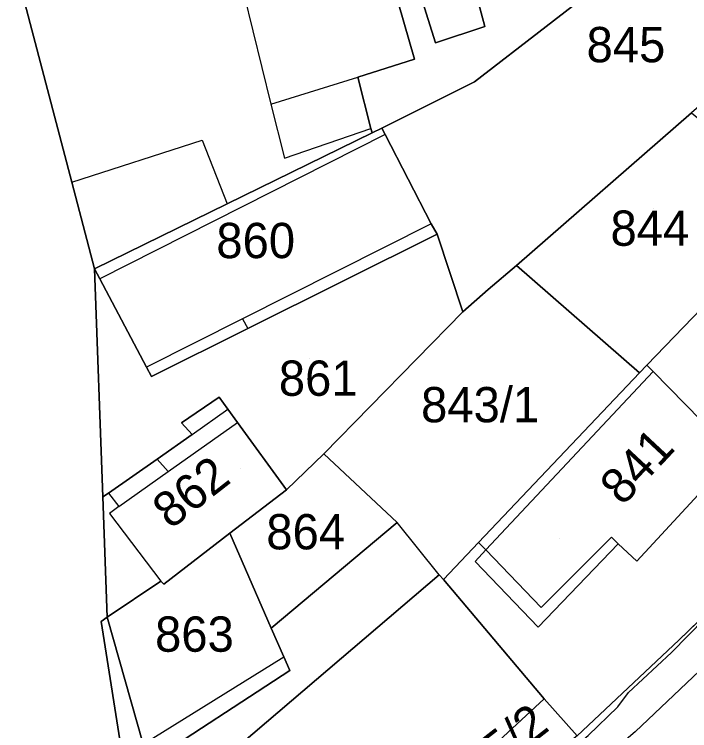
# Model space of a CAD drawing. Extents: x -263943 to -261149, y -1236934 to -1230686.
# Drawn here: x -262586.61 to -262548.34, y -1235291.16 to -1235250.57 of the extents above; entities that cross this region are included whole.
import ezdxf

# ---------------------------------------------------------------- set-up
doc = ezdxf.new("R2010")
doc.units = 0
for name, color, linetype in [('body_kn', 7, 'Continuous'), ('kladpar_druhypozemkov', 7, 'Continuous'), ('kladpar_hranice', 7, 'Continuous'), ('kladpar_parcelnecisla', 7, 'Continuous'), ('kladpar_plochy', 7, 'Continuous'), ('zappar_hrandruhpozemk', 7, 'Continuous')]:
    doc.layers.add(name, color=color, linetype=linetype)

msp = doc.modelspace()

# ---------------------------------------------------------------- linework, layer by layer
at = {"layer": 'body_kn'}
for p, q in [((-262559.95, -1235251.26), (-262559.95, -1235251.26)), ((-262562.74, -1235252.19), (-262562.74, -1235252.19)), ((-262563.93, -1235253.12), (-262563.93, -1235253.12)), ((-262567.15, -1235254.14), (-262567.15, -1235254.14)), ((-262560.54, -1235254.39), (-262560.54, -1235254.39)), ((-262572.07, -1235255.67), (-262572.07, -1235255.67)), ((-262572.07, -1235255.67), (-262572.07, -1235255.67)), ((-262566.4, -1235257.05), (-262566.4, -1235257.05)), ((-262565.79, -1235257.02), (-262565.79, -1235257.02)), ((-262566.34, -1235257.29), (-262566.34, -1235257.29)), ((-262565.6, -1235257.39), (-262565.6, -1235257.39)), ((-262565.6, -1235257.39), (-262565.6, -1235257.39)), ((-262575.96, -1235257.71), (-262575.96, -1235257.71)), ((-262571.3, -1235258.72), (-262571.3, -1235258.72)), ((-262583.34, -1235260.09), (-262583.34, -1235260.09)), ((-262583.34, -1235260.09), (-262583.34, -1235260.09)), ((-262574.54, -1235261.31), (-262574.54, -1235261.31)), ((-262562.99, -1235262.44), (-262562.99, -1235262.44)), ((-262562.99, -1235262.44), (-262562.99, -1235262.44)), ((-262562.65, -1235263.03), (-262562.65, -1235263.03)), ((-262582.06, -1235265), (-262582.06, -1235265)), ((-262558.15, -1235264.8), (-262558.15, -1235264.8)), ((-262581.76, -1235265.57), (-262581.76, -1235265.57)), ((-262559.76, -1235266.16), (-262559.76, -1235266.16)), ((-262561.2, -1235267.43), (-262561.2, -1235267.43)), ((-262573.67, -1235267.82), (-262573.67, -1235267.82)), ((-262573.67, -1235267.82), (-262573.67, -1235267.82)), ((-262573.38, -1235268.37), (-262573.38, -1235268.37)), ((-262579.11, -1235270.56), (-262579.11, -1235270.56)), ((-262550.77, -1235270.45), (-262550.77, -1235270.45)), ((-262550.42, -1235270.81), (-262550.42, -1235270.81)), ((-262550.42, -1235270.81), (-262550.42, -1235270.81)), ((-262578.83, -1235271.09), (-262578.83, -1235271.09)), ((-262551.19, -1235270.89), (-262551.19, -1235270.89)), ((-262551.19, -1235270.89), (-262551.19, -1235270.89)), ((-262575.01, -1235272.27), (-262575.01, -1235272.27)), ((-262574.51, -1235272.95), (-262574.51, -1235272.95)), ((-262574.51, -1235272.95), (-262574.51, -1235272.95)), ((-262577.13, -1235273.72), (-262577.13, -1235273.72)), ((-262573.97, -1235273.7), (-262573.97, -1235273.7)), ((-262576.53, -1235274.39), (-262576.53, -1235274.39)), ((-262576.53, -1235274.39), (-262576.53, -1235274.39)), ((-262569.07, -1235275.48), (-262569.07, -1235275.48)), ((-262569.07, -1235275.48), (-262569.07, -1235275.48)), ((-262578.51, -1235275.77), (-262578.51, -1235275.77)), ((-262578.51, -1235275.77), (-262578.51, -1235275.77)), ((-262577.89, -1235276.48), (-262577.89, -1235276.48)), ((-262581.28, -1235277.7), (-262581.28, -1235277.7)), ((-262581.28, -1235277.7), (-262581.28, -1235277.7)), ((-262571.19, -1235277.52), (-262571.19, -1235277.52)), ((-262581.6, -1235277.92), (-262581.6, -1235277.92)), ((-262580.68, -1235278.46), (-262580.68, -1235278.46)), ((-262580.68, -1235278.46), (-262580.68, -1235278.46)), ((-262581.22, -1235278.85), (-262581.22, -1235278.85)), ((-262564.91, -1235279.37), (-262564.91, -1235279.37)), ((-262574.4, -1235279.98), (-262574.4, -1235279.98)), ((-262574.4, -1235279.98), (-262574.4, -1235279.98)), ((-262560.3, -1235280.5), (-262560.3, -1235280.5)), ((-262560.3, -1235280.5), (-262560.3, -1235280.5)), ((-262552.78, -1235280.2), (-262552.78, -1235280.2)), ((-262552.39, -1235280.57), (-262552.39, -1235280.57)), ((-262559.89, -1235280.92), (-262559.89, -1235280.92)), ((-262560.5, -1235281.57), (-262560.5, -1235281.57)), ((-262551.34, -1235281.55), (-262551.34, -1235281.55)), ((-262562.53, -1235282.33), (-262562.53, -1235282.33)), ((-262562.53, -1235282.33), (-262562.53, -1235282.33)), ((-262562.3, -1235282.6), (-262562.3, -1235282.6)), ((-262578.3, -1235282.69), (-262578.3, -1235282.69)), ((-262578.13, -1235282.86), (-262578.13, -1235282.86)), ((-262556.76, -1235284.19), (-262556.76, -1235284.19)), ((-262556.76, -1235284.19), (-262556.76, -1235284.19)), ((-262581.69, -1235284.98), (-262581.69, -1235284.98)), ((-262581.35, -1235284.73), (-262581.35, -1235284.73)), ((-262572.05, -1235285.36), (-262572.05, -1235285.36)), ((-262556.93, -1235285.29), (-262556.93, -1235285.29)), ((-262548.96, -1235286.04), (-262548.96, -1235286.04)), ((-262548.96, -1235286.04), (-262548.96, -1235286.04)), ((-262571.34, -1235286.97), (-262571.34, -1235286.97)), ((-262549.37, -1235286.74), (-262549.37, -1235286.74)), ((-262571, -1235287.76), (-262571, -1235287.76)), ((-262571, -1235287.76), (-262571, -1235287.76)), ((-262551.8, -1235289), (-262551.8, -1235289)), ((-262556.58, -1235289.35), (-262556.58, -1235289.35)), ((-262552.41, -1235289.82), (-262552.41, -1235289.82))]:
    msp.add_line(p, q, dxfattribs=at)
at = {"layer": 'kladpar_druhypozemkov'}
for p, q in [((-262551.71, -1235251.19), (-262551.71, -1235251.19)), ((-262550.4, -1235261.59), (-262550.4, -1235261.59)), ((-262572.7, -1235262.49), (-262572.7, -1235262.49)), ((-262569.9, -1235270.09), (-262569.9, -1235270.09)), ((-262560.1, -1235271.39), (-262560.1, -1235271.39)), ((-262573.8, -1235276.29), (-262573.8, -1235276.29)), ((-262569.82, -1235279.28), (-262569.82, -1235279.28)), ((-262555.7, -1235280.29), (-262555.7, -1235280.29)), ((-262576.2, -1235284.39), (-262576.2, -1235284.39))]:
    msp.add_line(p, q, dxfattribs=at)
at = {"layer": 'kladpar_hranice'}
for points in [[(-262603.26, -1235182.54), (-262604.36, -1235185.42), (-262605.29, -1235189.07), (-262605.13, -1235192.08), (-262603.16, -1235197.7), (-262602.88, -1235199.4), (-262602.4, -1235202.36), (-262601.89, -1235204.9), (-262601.37, -1235206.51), (-262597.55, -1235216.24), (-262595.51, -1235221.32), (-262592.53, -1235228.86), (-262591.17, -1235232.07), (-262590.75, -1235235.04), (-262590.58, -1235235.63), (-262589.21, -1235240.11), (-262588.96, -1235240.79), (-262586.41, -1235248.41), (-262583.34, -1235260.09), (-262582.06, -1235265), (-262581.6, -1235277.92), (-262581.35, -1235284.73), (-262581.69, -1235284.98), (-262580.4, -1235293.11)], [(-262554.72, -1235291.46), (-262548.96, -1235286.04), (-262543.72, -1235280.97), (-262541.76, -1235279.08), (-262539.23, -1235276.39), (-262532.12, -1235268.83), (-262531.86, -1235268.57), (-262526.62, -1235262.3), (-262523.15, -1235257.56), (-262519.43, -1235250.95), (-262515.62, -1235244.76), (-262512.74, -1235240.19), (-262497.62, -1235217.82)], [(-262533.52, -1235235.64), (-262540.63, -1235240.82), (-262552.41, -1235248.11), (-262560.54, -1235254.39), (-262565.79, -1235257.02), (-262566.34, -1235257.29), (-262566.4, -1235257.05), (-262567.15, -1235254.14), (-262563.93, -1235253.12), (-262565.46, -1235247.79), (-262564.19, -1235247.54), (-262562.74, -1235252.19), (-262559.95, -1235251.26), (-262562.42, -1235242.03), (-262540.05, -1235235.06), (-262536.15, -1235233.27), (-262533.86, -1235235.05), (-262533.52, -1235235.64)], [(-262531.48, -1235239.7), (-262538.67, -1235247.16), (-262542.74, -1235251.4), (-262543.08, -1235251.74), (-262547.4, -1235255.43), (-262548.24, -1235256.15), (-262558.15, -1235264.8), (-262559.76, -1235266.16), (-262561.2, -1235267.43), (-262562.65, -1235263.03), (-262562.99, -1235262.44), (-262565.6, -1235257.39), (-262565.79, -1235257.02), (-262560.54, -1235254.39), (-262552.41, -1235248.11), (-262540.63, -1235240.82), (-262533.52, -1235235.64), (-262531.48, -1235239.7)], [(-262562.42, -1235242.03), (-262559.95, -1235251.26), (-262562.74, -1235252.19), (-262564.19, -1235247.54), (-262565.46, -1235247.79), (-262563.93, -1235253.12), (-262567.15, -1235254.14), (-262566.4, -1235257.05), (-262566.34, -1235257.29), (-262574.54, -1235261.31), (-262582.06, -1235265), (-262583.34, -1235260.09), (-262586.41, -1235248.41), (-262574.62, -1235245.26), (-262571.35, -1235244.4), (-262566.57, -1235243.14), (-262562.42, -1235242.03)], [(-262551.19, -1235270.89), (-262558.15, -1235264.8), (-262548.24, -1235256.15), (-262541.96, -1235261.31), (-262550.77, -1235270.45), (-262551.19, -1235270.89)], [(-262565.6, -1235257.39), (-262562.99, -1235262.44), (-262562.65, -1235263.03), (-262573.38, -1235268.37), (-262578.83, -1235271.09), (-262579.11, -1235270.56), (-262581.76, -1235265.57), (-262582.06, -1235265), (-262574.54, -1235261.31), (-262566.34, -1235257.29), (-262565.79, -1235257.02), (-262565.6, -1235257.39)], [(-262548.96, -1235286.04), (-262554.72, -1235291.46), (-262556.58, -1235289.35), (-262562.3, -1235282.6), (-262560.3, -1235280.5), (-262551.19, -1235270.89), (-262550.77, -1235270.45), (-262541.96, -1235261.31), (-262532.12, -1235268.83), (-262539.23, -1235276.39), (-262541.76, -1235279.08), (-262543.72, -1235280.97), (-262548.96, -1235286.04)], [(-262569.07, -1235275.48), (-262571.19, -1235277.52), (-262573.97, -1235273.7), (-262574.51, -1235272.95), (-262575.01, -1235272.27), (-262577.13, -1235273.72), (-262576.53, -1235274.39), (-262578.51, -1235275.77), (-262581.28, -1235277.7), (-262581.6, -1235277.92), (-262582.06, -1235265), (-262581.76, -1235265.57), (-262579.11, -1235270.56), (-262578.83, -1235271.09), (-262573.38, -1235268.37), (-262562.65, -1235263.03), (-262561.2, -1235267.43), (-262569.07, -1235275.48)], [(-262560.3, -1235280.5), (-262562.3, -1235282.6), (-262562.53, -1235282.33), (-262578.62, -1235296.07), (-262579.21, -1235293.11), (-262571, -1235287.76), (-262571.34, -1235286.97), (-262572.05, -1235285.36), (-262564.91, -1235279.37), (-262569.07, -1235275.48), (-262561.2, -1235267.43), (-262559.76, -1235266.16), (-262558.15, -1235264.8), (-262551.19, -1235270.89), (-262560.3, -1235280.5)], [(-262574.51, -1235272.95), (-262573.97, -1235273.7), (-262571.19, -1235277.52), (-262574.4, -1235279.98), (-262578.13, -1235282.86), (-262578.3, -1235282.69), (-262581.35, -1235284.73), (-262581.6, -1235277.92), (-262581.28, -1235277.7), (-262578.51, -1235275.77), (-262576.53, -1235274.39), (-262577.13, -1235273.72), (-262575.01, -1235272.27), (-262574.51, -1235272.95)], [(-262574.4, -1235279.98), (-262571.19, -1235277.52), (-262569.07, -1235275.48), (-262564.91, -1235279.37), (-262572.05, -1235285.36), (-262574.4, -1235279.98)], [(-262571, -1235287.76), (-262579.21, -1235293.11), (-262579.3, -1235291.92), (-262581.35, -1235284.73), (-262578.3, -1235282.69), (-262578.13, -1235282.86), (-262574.4, -1235279.98), (-262572.05, -1235285.36), (-262571.34, -1235286.97), (-262571, -1235287.76)], [(-262575.63, -1235306.99), (-262578.62, -1235296.07), (-262562.53, -1235282.33), (-262562.3, -1235282.6), (-262556.58, -1235289.35), (-262575.63, -1235306.99)], [(-262580.4, -1235293.11), (-262581.69, -1235284.98), (-262581.35, -1235284.73), (-262579.3, -1235291.92), (-262579.21, -1235293.11), (-262578.62, -1235296.07), (-262575.63, -1235306.99), (-262556.58, -1235289.35), (-262554.72, -1235291.46), (-262574.76, -1235307.11), (-262576.13, -1235308.18), (-262576.85, -1235305.64), (-262580.4, -1235293.11)]]:
    msp.add_lwpolyline(points, dxfattribs=at)
at = {"layer": 'kladpar_plochy'}
for p, q in [((-262548.96, -1235286.04), (-262543.72, -1235280.97)), ((-262554.72, -1235291.46), (-262548.96, -1235286.04))]:
    msp.add_line(p, q, dxfattribs=at)
msp.add_lwpolyline([(-262603.26, -1235182.54), (-262604.36, -1235185.42), (-262605.29, -1235189.07), (-262605.13, -1235192.08), (-262603.16, -1235197.7), (-262602.88, -1235199.4), (-262602.4, -1235202.36), (-262601.89, -1235204.9), (-262601.37, -1235206.51), (-262597.55, -1235216.24), (-262595.51, -1235221.32), (-262592.53, -1235228.86), (-262591.17, -1235232.07), (-262590.75, -1235235.04), (-262590.58, -1235235.63), (-262589.21, -1235240.11), (-262588.96, -1235240.79), (-262586.41, -1235248.41), (-262583.34, -1235260.09), (-262582.06, -1235265), (-262581.6, -1235277.92), (-262581.35, -1235284.73), (-262581.69, -1235284.98), (-262580.4, -1235293.11)], dxfattribs=at)
for points in [[(-262533.52, -1235235.64), (-262540.63, -1235240.82), (-262552.41, -1235248.11), (-262560.54, -1235254.39), (-262565.79, -1235257.02), (-262566.34, -1235257.29), (-262566.4, -1235257.05), (-262567.15, -1235254.14), (-262563.93, -1235253.12), (-262565.46, -1235247.79), (-262564.19, -1235247.54), (-262562.74, -1235252.19), (-262559.95, -1235251.26), (-262562.42, -1235242.03), (-262540.05, -1235235.06), (-262536.15, -1235233.27), (-262533.86, -1235235.05)], [(-262531.48, -1235239.7), (-262538.67, -1235247.16), (-262542.74, -1235251.4), (-262543.08, -1235251.74), (-262547.4, -1235255.43), (-262548.24, -1235256.15), (-262558.15, -1235264.8), (-262559.76, -1235266.16), (-262561.2, -1235267.43), (-262562.65, -1235263.03), (-262562.99, -1235262.44), (-262565.6, -1235257.39), (-262565.79, -1235257.02), (-262560.54, -1235254.39), (-262552.41, -1235248.11), (-262540.63, -1235240.82), (-262533.52, -1235235.64)], [(-262562.42, -1235242.03), (-262559.95, -1235251.26), (-262562.74, -1235252.19), (-262564.19, -1235247.54), (-262565.46, -1235247.79), (-262563.93, -1235253.12), (-262567.15, -1235254.14), (-262566.4, -1235257.05), (-262566.34, -1235257.29), (-262574.54, -1235261.31), (-262582.06, -1235265), (-262583.34, -1235260.09), (-262586.41, -1235248.41), (-262574.62, -1235245.26), (-262571.35, -1235244.4), (-262566.57, -1235243.14)], [(-262551.19, -1235270.89), (-262558.15, -1235264.8), (-262548.24, -1235256.15), (-262541.96, -1235261.31), (-262550.77, -1235270.45)], [(-262565.6, -1235257.39), (-262562.99, -1235262.44), (-262562.65, -1235263.03), (-262573.38, -1235268.37), (-262578.83, -1235271.09), (-262579.11, -1235270.56), (-262581.76, -1235265.57), (-262582.06, -1235265), (-262574.54, -1235261.31), (-262566.34, -1235257.29), (-262565.79, -1235257.02)], [(-262548.96, -1235286.04), (-262554.72, -1235291.46), (-262556.58, -1235289.35), (-262562.3, -1235282.6), (-262560.3, -1235280.5), (-262551.19, -1235270.89), (-262550.77, -1235270.45), (-262541.96, -1235261.31), (-262532.12, -1235268.83), (-262539.23, -1235276.39), (-262541.76, -1235279.08), (-262543.72, -1235280.97)], [(-262569.07, -1235275.48), (-262571.19, -1235277.52), (-262573.97, -1235273.7), (-262574.51, -1235272.95), (-262575.01, -1235272.27), (-262577.13, -1235273.72), (-262576.53, -1235274.39), (-262578.51, -1235275.77), (-262581.28, -1235277.7), (-262581.6, -1235277.92), (-262582.06, -1235265), (-262581.76, -1235265.57), (-262579.11, -1235270.56), (-262578.83, -1235271.09), (-262573.38, -1235268.37), (-262562.65, -1235263.03), (-262561.2, -1235267.43)], [(-262560.3, -1235280.5), (-262562.3, -1235282.6), (-262562.53, -1235282.33), (-262578.62, -1235296.07), (-262579.21, -1235293.11), (-262571, -1235287.76), (-262571.34, -1235286.97), (-262572.05, -1235285.36), (-262564.91, -1235279.37), (-262569.07, -1235275.48), (-262561.2, -1235267.43), (-262559.76, -1235266.16), (-262558.15, -1235264.8), (-262551.19, -1235270.89)], [(-262574.51, -1235272.95), (-262573.97, -1235273.7), (-262571.19, -1235277.52), (-262574.4, -1235279.98), (-262578.13, -1235282.86), (-262578.3, -1235282.69), (-262581.35, -1235284.73), (-262581.6, -1235277.92), (-262581.28, -1235277.7), (-262578.51, -1235275.77), (-262576.53, -1235274.39), (-262577.13, -1235273.72), (-262575.01, -1235272.27)], [(-262574.4, -1235279.98), (-262571.19, -1235277.52), (-262569.07, -1235275.48), (-262564.91, -1235279.37), (-262572.05, -1235285.36)], [(-262571, -1235287.76), (-262579.21, -1235293.11), (-262579.3, -1235291.92), (-262581.35, -1235284.73), (-262578.3, -1235282.69), (-262578.13, -1235282.86), (-262574.4, -1235279.98), (-262572.05, -1235285.36), (-262571.34, -1235286.97)], [(-262575.63, -1235306.99), (-262578.62, -1235296.07), (-262562.53, -1235282.33), (-262562.3, -1235282.6), (-262556.58, -1235289.35)], [(-262580.4, -1235293.11), (-262581.69, -1235284.98), (-262581.35, -1235284.73), (-262579.3, -1235291.92), (-262579.21, -1235293.11), (-262578.62, -1235296.07), (-262575.63, -1235306.99), (-262556.58, -1235289.35), (-262554.72, -1235291.46), (-262574.76, -1235307.11), (-262576.13, -1235308.18), (-262576.85, -1235305.64)]]:
    msp.add_lwpolyline(points, close=True, dxfattribs=at)
at = {"layer": 'zappar_hrandruhpozemk'}
for p, q in [((-262565.6, -1235257.39), (-262581.76, -1235265.57)), ((-262583.34, -1235260.09), (-262575.96, -1235257.71)), ((-262575.96, -1235257.71), (-262574.54, -1235261.31)), ((-262573.67, -1235267.82), (-262573.38, -1235268.37)), ((-262550.42, -1235270.81), (-262559.89, -1235280.92)), ((-262576.53, -1235274.39), (-262574.51, -1235272.95)), ((-262578.51, -1235275.77), (-262577.89, -1235276.48)), ((-262581.22, -1235278.85), (-262578.3, -1235282.69)), ((-262562.53, -1235282.33), (-262564.91, -1235279.37)), ((-262560.3, -1235280.5), (-262559.89, -1235280.92)), ((-262559.89, -1235280.92), (-262556.76, -1235284.19)), ((-262579.3, -1235291.92), (-262571.34, -1235286.97))]:
    msp.add_line(p, q, dxfattribs=at)
for points in [[(-262574.62, -1235245.26), (-262572.07, -1235255.67), (-262567.15, -1235254.14)], [(-262572.07, -1235255.67), (-262571.3, -1235258.72), (-262566.4, -1235257.05)], [(-262562.99, -1235262.44), (-262573.67, -1235267.82), (-262579.11, -1235270.56)], [(-262547.69, -1235273.58), (-262550.42, -1235270.81), (-262550.77, -1235270.45)], [(-262551.34, -1235281.55), (-262545.76, -1235275.53), (-262547.69, -1235273.58)], [(-262580.68, -1235278.46), (-262577.89, -1235276.48), (-262573.97, -1235273.7)], [(-262581.28, -1235277.7), (-262580.68, -1235278.46), (-262581.22, -1235278.85)], [(-262559.89, -1235280.92), (-262560.5, -1235281.57), (-262556.93, -1235285.29), (-262552.39, -1235280.57)], [(-262556.76, -1235284.19), (-262552.78, -1235280.2), (-262552.39, -1235280.57), (-262551.34, -1235281.55)], [(-262559.79, -1235296.14), (-262557.11, -1235293.99), (-262554.1, -1235291.43), (-262552.41, -1235289.82), (-262551.8, -1235289), (-262549.37, -1235286.74), (-262543.72, -1235280.97)], [(-262547.79, -1235287.77), (-262551.44, -1235291.23), (-262555.24, -1235294.47), (-262572.7, -1235308.61), (-262573.64, -1235308.93), (-262574.18, -1235308.99), (-262575.03, -1235308.87), (-262575.9, -1235308.46), (-262576.21, -1235308.26)]]:
    msp.add_lwpolyline(points, dxfattribs=at)

# ---------------------------------------------------------------- texts
at = {"layer": 'kladpar_parcelnecisla'}
for s, p in [('845', (-262554.186, -1235253.29)), ('844', (-262552.83, -1235263.69)), ('860', (-262575.162, -1235264.39)), ('861', (-262571.621, -1235272.19)), ('843/1', (-262563.563, -1235273.69)), ('864', (-262572.33, -1235280.89)), ('863', (-262578.633, -1235286.69))]:
    msp.add_text(s, height=2, dxfattribs=at).set_placement(p)
for s, rotation, p in [('841', 47, (-262552.139, -1235278.477)), ('862', 38, (-262577.759, -1235279.796)), ('865/2', 38, (-262561.474, -1235295.201))]:
    msp.add_text(s, height=2, rotation=rotation, dxfattribs=at).set_placement(p)

doc.saveas('drawing.dxf')
